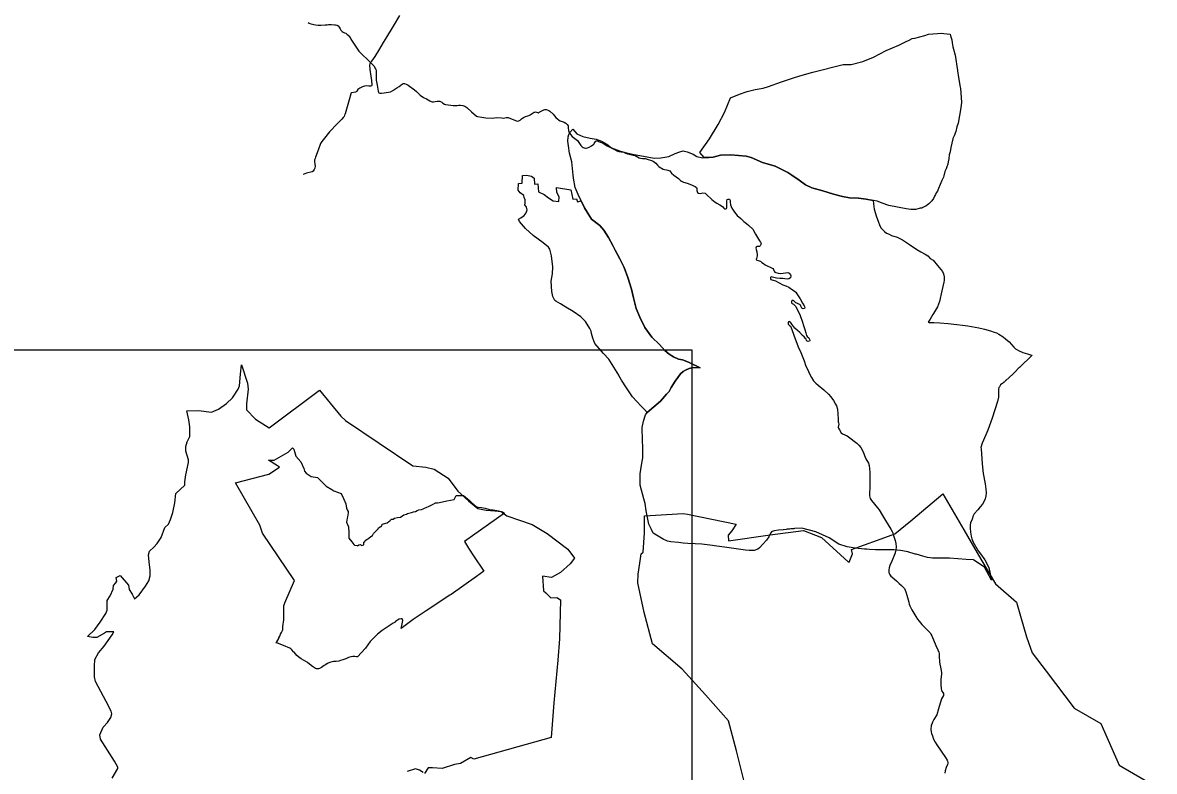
# Model space of a CAD drawing. Extents: x -789162 to -606354, y -1062736 to -945481.
# Drawn here: x -681981 to -668303, y -971363 to -962320 of the extents above; entities that cross this region are included whole.
import ezdxf

# ---------------------------------------------------------------- set-up
doc = ezdxf.new("R2010")
doc.units = 0
for name, color, linetype in [('_Rámeček', 7, 'Continuous'), ('_SIRSI VZTAHY_OP vodnich zdroju II stupne', 7, 'Continuous'), ('_SIRSI VZTAHY_SILNICE II TRIDY_STAV', 7, 'Continuous'), ('_SIRSI VZTAHY_SILNICE III TRIDY_STAV', 7, 'Continuous')]:
    doc.layers.add(name, color=color, linetype=linetype)

msp = doc.modelspace()

# ---------------------------------------------------------------- linework, layer by layer
at = {"layer": '_Rámeček'}
msp.add_lwpolyline([(-673887, -995977), (-673887, -966277), (-694887, -966277), (-694887, -995977)], close=True, dxfattribs=at)
at = {"layer": '_SIRSI VZTAHY_OP vodnich zdroju II stupne'}
for points in [[(-673745, -963950), (-673795, -963888), (-673678, -963722), (-673574, -963551), (-673499, -963405), (-673426, -963228), (-673315, -963185), (-673223, -963152), (-673127, -963125), (-673030, -963109), (-672965, -963090), (-672810, -963036), (-672665, -962988), (-672589, -962960), (-672431, -962916), (-672062, -962826), (-672017, -962827), (-671967, -962825), (-671826, -962789), (-671698, -962736), (-671546, -962655), (-671393, -962591), (-671310, -962550), (-671266, -962532), (-671231, -962512), (-671198, -962505), (-671076, -962473), (-671034, -962460), (-670873, -962448), (-670846, -962451), (-670805, -962456), (-670772, -962460), (-670765, -962477), (-670752, -962527), (-670746, -962563), (-670737, -962613), (-670731, -962639), (-670711, -962714), (-670682, -962897), (-670682, -962900), (-670671, -962983), (-670649, -963098), (-670646, -963116), (-670634, -963280), (-670640, -963348), (-670674, -963535), (-670689, -963579), (-670703, -963636), (-670723, -963685), (-670737, -963719), (-670737, -963721), (-670764, -963829), (-670771, -963881), (-670782, -963918), (-670788, -963963), (-670796, -964001), (-670800, -964027), (-670811, -964061), (-670811, -964063), (-670820, -964086), (-670834, -964117), (-670847, -964168), (-670851, -964187), (-670873, -964225), (-670910, -964324), (-670915, -964331), (-670924, -964353), (-670938, -964376), (-670948, -964395), (-670959, -964414), (-670973, -964445), (-670993, -964471), (-671008, -964488), (-671029, -964506), (-671043, -964519), (-671065, -964536), (-671077, -964542), (-671101, -964552), (-671113, -964559), (-671132, -964562), (-671132, -964562), (-671184, -964576), (-671244, -964575), (-671303, -964569), (-671408, -964549), (-671513, -964527), (-671591, -964501), (-671621, -964489), (-671653, -964477), (-671696, -964469), (-671702, -964468), (-671784, -964450), (-671879, -964441), (-671987, -964434), (-672070, -964421), (-672182, -964390), (-672310, -964350), (-672442, -964316), (-672518, -964278), (-672596, -964223), (-672685, -964162), (-672734, -964128), (-672742, -964124), (-672884, -964055), (-673040, -964010), (-673177, -963950), (-673237, -963931), (-673422, -963915), (-673546, -963922), (-673636, -963946), (-673687, -963949)], [(-675210, -963695), (-675123, -963715), (-675051, -963725), (-674984, -963752), (-674922, -963789), (-674864, -963832), (-674767, -963868), (-674682, -963891), (-674588, -963913), (-674477, -963934), (-674348, -963956), (-674267, -963954), (-674172, -963936), (-674094, -963898), (-674036, -963878), (-673996, -963869), (-673950, -963879), (-673878, -963910), (-673831, -963935), (-673765, -963951), (-673687, -963949), (-673636, -963946), (-673546, -963922), (-673422, -963915), (-673237, -963931), (-673177, -963950), (-673040, -964010), (-672884, -964055), (-672742, -964124), (-672734, -964128), (-672685, -964162), (-672596, -964223), (-672518, -964278), (-672442, -964316), (-672310, -964350), (-672182, -964390), (-672070, -964421), (-671987, -964434), (-671879, -964441), (-671784, -964450), (-671702, -964468), (-671702, -964468), (-671697, -964507), (-671689, -964571), (-671659, -964664), (-671640, -964718), (-671619, -964772), (-671603, -964801), (-671565, -964842), (-671540, -964861), (-671507, -964875), (-671478, -964891), (-671411, -964912), (-671369, -964929), (-671346, -964941), (-671261, -965001), (-671175, -965061), (-671125, -965089), (-671074, -965115), (-671042, -965135), (-671012, -965168), (-670977, -965187), (-670922, -965254), (-670862, -965327), (-670850, -965355), (-670843, -965391), (-670843, -965392), (-670844, -965430), (-670847, -965456), (-670871, -965558), (-670898, -965688), (-670924, -965750), (-670972, -965832), (-670980, -965845), (-671013, -965901), (-671035, -965939), (-671030, -965940), (-670966, -965943), (-670896, -965947), (-670793, -965954), (-670690, -965964), (-670623, -965973), (-670558, -965983), (-670426, -966007), (-670355, -966022), (-670284, -966041), (-670237, -966057), (-670210, -966068), (-670183, -966083), (-670132, -966115), (-670101, -966139), (-670059, -966173), (-670029, -966206), (-670002, -966241), (-669980, -966261), (-669938, -966285), (-669892, -966303), (-669835, -966321), (-669799, -966331), (-669779, -966336), (-669933, -966484), (-669936, -966486), (-669993, -966545), (-670013, -966565), (-670099, -966640), (-670100, -966641), (-670105, -966648), (-670110, -966655), (-670117, -966662), (-670118, -966663), (-670129, -966669), (-670138, -966676), (-670147, -966683), (-670161, -966696), (-670171, -966709), (-670176, -966718), (-670181, -966726), (-670185, -966752), (-670185, -966756), (-670187, -966772), (-670186, -966793), (-670186, -966845), (-670199, -966896), (-670264, -967096), (-670315, -967242), (-670341, -967299), (-670385, -967399), (-670398, -967452), (-670397, -967469), (-670382, -967650), (-670372, -967765), (-670349, -967891), (-670340, -967954), (-670337, -967996), (-670337, -968003), (-670339, -968034), (-670349, -968073), (-670359, -968098), (-670380, -968136), (-670408, -968168), (-670438, -968202), (-670481, -968251), (-670491, -968278), (-670504, -968318), (-670523, -968360), (-670527, -968388), (-670528, -968425), (-670524, -968474), (-670516, -968523), (-670508, -968555), (-670492, -968596), (-670433, -968700), (-670405, -968737), (-670351, -968808), (-670303, -968900), (-670273, -969052), (-670357, -968895), (-670483, -968810), (-670487, -968807), (-670578, -968803), (-670778, -968788), (-670983, -968788), (-671013, -968784), (-671043, -968779), (-671102, -968764), (-671183, -968741), (-671192, -968738), (-671282, -968713), (-671304, -968709), (-671369, -968696), (-671450, -968687), (-671456, -968687), (-671510, -968685), (-671565, -968685), (-671674, -968686), (-671746, -968682), (-671776, -968679), (-671805, -968677), (-671918, -968666), (-672015, -968649), (-672116, -968617), (-672231, -968543), (-672394, -968468), (-672564, -968425), (-672653, -968431), (-672659, -968432), (-672695, -968434), (-672712, -968436), (-672713, -968437), (-672740, -968439), (-672751, -968440), (-672783, -968444), (-672790, -968445), (-672845, -968451), (-672899, -968457), (-672909, -968460), (-672921, -968464), (-672927, -968466), (-672928, -968468), (-672939, -968482), (-672954, -968508), (-672961, -968528), (-672989, -968571), (-673033, -968617), (-673076, -968663), (-673097, -968679), (-673141, -968694), (-673166, -968697), (-673201, -968697), (-673245, -968692), (-673357, -968674), (-673469, -968657), (-673620, -968637), (-673643, -968634), (-673772, -968619), (-673854, -968614), (-673941, -968609), (-673997, -968605), (-674054, -968600), (-674145, -968591), (-674186, -968584), (-674241, -968559), (-674362, -968485), (-674379, -968442), (-674396, -968408), (-674412, -968376), (-674445, -968215), (-674456, -968126), (-674474, -968073), (-674517, -967907), (-674516, -967770), (-674503, -967665), (-674487, -967576), (-674485, -967441), (-674490, -967371), (-674495, -967210), (-674478, -967132), (-674451, -967057), (-674431, -967028), (-674353, -966961), (-674272, -966891), (-674198, -966808), (-674168, -966774), (-674143, -966726), (-674094, -966650), (-674061, -966604), (-674029, -966563), (-673996, -966534), (-673969, -966517), (-673927, -966498), (-673872, -966484), (-673792, -966490), (-673794, -966489), (-673932, -966421), (-674005, -966393), (-674053, -966383), (-674116, -966357), (-674167, -966324), (-674221, -966280), (-674284, -966205), (-674377, -966119), (-674461, -966001), (-674520, -965875), (-674566, -965772), (-674599, -965645), (-674621, -965540), (-674666, -965397), (-674710, -965278), (-674765, -965172), (-674820, -965067), (-674846, -965012), (-674900, -964915), (-674957, -964825), (-675006, -964771), (-675107, -964692), (-675192, -964558), (-675234, -964463), (-675268, -964397), (-675301, -964309), (-675325, -964198), (-675328, -964162), (-675331, -964121), (-675342, -964001), (-675373, -963896), (-675383, -963809), (-675392, -963753), (-675388, -963697), (-675379, -963670), (-675369, -963648), (-675333, -963607), (-675282, -963662)], [(-675756, -964268), (-675746, -964361), (-675677, -964397), (-675627, -964435), (-675567, -964470), (-675500, -964479), (-675495, -964425), (-675523, -964372), (-675530, -964311), (-675357, -964340), (-675331, -964450), (-675288, -964447), (-675276, -964484), (-675230, -964470), (-675192, -964558), (-675107, -964692), (-675006, -964771), (-674957, -964825), (-674900, -964915), (-674846, -965012), (-674820, -965067), (-674765, -965172), (-674710, -965278), (-674666, -965397), (-674621, -965540), (-674599, -965645), (-674566, -965772), (-674520, -965875), (-674461, -966001), (-674377, -966119), (-674284, -966205), (-674221, -966280), (-674167, -966324), (-674116, -966357), (-674053, -966383), (-674005, -966393), (-673932, -966421), (-673794, -966489), (-673792, -966490), (-673872, -966484), (-673927, -966498), (-673969, -966517), (-673996, -966534), (-674029, -966563), (-674061, -966604), (-674094, -966650), (-674143, -966726), (-674168, -966774), (-674198, -966808), (-674272, -966891), (-674353, -966961), (-674431, -967028), (-674464, -966992), (-674507, -966950), (-674610, -966841), (-674682, -966732), (-674744, -966637), (-674774, -966581), (-674777, -966577), (-674897, -966384), (-674961, -966316), (-675066, -966193), (-675091, -966132), (-675104, -966076), (-675110, -966044), (-675124, -966014), (-675178, -965929), (-675235, -965872), (-675327, -965810), (-675416, -965755), (-675480, -965716), (-675535, -965685), (-675537, -965683), (-675547, -965677), (-675555, -965661), (-675555, -965660), (-675556, -965659), (-675571, -965628), (-675585, -965568), (-675588, -965507), (-675589, -965486), (-675594, -965460), (-675592, -965441), (-675578, -965352), (-675574, -965268), (-675590, -965137), (-675611, -965054), (-675625, -965032), (-675688, -964977), (-675812, -964891), (-675903, -964804), (-675977, -964722), (-675989, -964693), (-675961, -964679), (-675921, -964647), (-675896, -964617), (-675883, -964582), (-675893, -964549), (-675910, -964520), (-675909, -964498), (-675906, -964459), (-675921, -964432), (-675922, -964406), (-675967, -964374), (-675990, -964341), (-675988, -964261), (-675942, -964260), (-675939, -964166), (-675893, -964163), (-675830, -964175), (-675800, -964199), (-675796, -964270)], [(-678896, -969779), (-678886, -969759), (-678883, -969751), (-678873, -969729), (-678863, -969706), (-678851, -969685), (-678839, -969663), (-678835, -969650), (-678835, -969614), (-678823, -969532), (-678823, -969364), (-678812, -969329), (-678694, -969057), (-679080, -968486), (-679116, -968388), (-679410, -967876), (-679004, -967773), (-678876, -967688), (-678901, -967672), (-679008, -967603), (-678941, -967605), (-678855, -967555), (-678770, -967509), (-678718, -967455), (-678702, -967473), (-678677, -967555), (-678620, -967623), (-678582, -967705), (-678576, -967737), (-678555, -967759), (-678494, -967802), (-678417, -967814), (-678359, -967869), (-678314, -967919), (-678242, -967957), (-678218, -967975), (-678131, -968006), (-678102, -968069), (-678073, -968133), (-678065, -968183), (-678057, -968203), (-678048, -968223), (-678046, -968242), (-678055, -968290), (-678058, -968304), (-678067, -968352), (-678043, -968410), (-678040, -968479), (-678037, -968547), (-678004, -968590), (-677979, -968621), (-677971, -968632), (-677936, -968636), (-677933, -968639), (-677917, -968627), (-677901, -968624), (-677893, -968628), (-677886, -968633), (-677859, -968627), (-677857, -968593), (-677846, -968586), (-677840, -968575), (-677810, -968556), (-677796, -968547), (-677772, -968524), (-677751, -968512), (-677739, -968491), (-677733, -968482), (-677682, -968433), (-677678, -968423), (-677641, -968396), (-677637, -968381), (-677634, -968378), (-677631, -968375), (-677619, -968371), (-677577, -968361), (-677556, -968346), (-677543, -968335), (-677524, -968318), (-677502, -968318), (-677488, -968304), (-677450, -968296), (-677414, -968294), (-677372, -968266), (-677357, -968261), (-677342, -968256), (-677328, -968247), (-677279, -968235), (-677256, -968228), (-677234, -968222), (-677212, -968212), (-677191, -968203), (-677160, -968200), (-677141, -968191), (-677123, -968183), (-677102, -968174), (-677067, -968159), (-677021, -968137), (-676989, -968121), (-676965, -968119), (-676943, -968114), (-676854, -968096), (-676766, -968078), (-676742, -968029), (-676653, -968031), (-676579, -968090), (-676552, -968119), (-676501, -968163), (-676479, -968170), (-676435, -968176), (-676392, -968182), (-676380, -968187), (-676349, -968196), (-676318, -968205), (-676295, -968203), (-676231, -968214), (-676181, -968229), (-676158, -968246), (-676640, -968588), (-676591, -968665), (-676530, -968760), (-676405, -968946), (-676497, -969009), (-676803, -969226), (-676817, -969234), (-677103, -969424), (-677259, -969530), (-677405, -969636), (-677393, -969582), (-677387, -969540), (-677392, -969520), (-677404, -969520), (-677429, -969525), (-677452, -969537), (-677461, -969544), (-677477, -969558), (-677484, -969563), (-677502, -969572), (-677635, -969663), (-677690, -969704), (-677781, -969794), (-677836, -969874), (-677935, -969978), (-677947, -969978), (-677967, -969974), (-677991, -969977), (-678015, -969980), (-678041, -969987), (-678075, -970002), (-678109, -970015), (-678138, -970025), (-678158, -970030), (-678191, -970034), (-678224, -970037), (-678254, -970043), (-678279, -970050), (-678287, -970055), (-678302, -970063), (-678303, -970063), (-678320, -970075), (-678337, -970086), (-678369, -970109), (-678392, -970122), (-678404, -970123), (-678405, -970123), (-678430, -970125), (-678440, -970120), (-678479, -970095), (-678535, -970052), (-678543, -970045), (-678557, -970036), (-678614, -970004), (-678643, -969983), (-678665, -969963), (-678700, -969925), (-678708, -969917), (-678727, -969895), (-678735, -969886), (-678739, -969882), (-678752, -969874), (-678827, -969844), (-678902, -969815), (-678919, -969812), (-678907, -969799)]]:
    msp.add_lwpolyline(points, close=True, dxfattribs=at)
for points in [[(-680897, -971446), (-680831, -971327), (-680830, -971312), (-680872, -971238), (-681040, -970972), (-681047, -970923), (-681006, -970830), (-680956, -970771), (-680914, -970712), (-680904, -970669), (-680909, -970637), (-680971, -970519), (-681101, -970277), (-681111, -970222), (-681111, -970093), (-681109, -970011), (-681062, -969932), (-680997, -969851), (-680898, -969715), (-680879, -969677), (-680966, -969679), (-680992, -969694), (-681084, -969746), (-681133, -969747), (-681198, -969732), (-681107, -969650), (-681044, -969561), (-680976, -969455), (-680958, -969415), (-680958, -969298), (-680921, -969241), (-680886, -969163), (-680881, -969116), (-680853, -969086), (-680842, -969064), (-680849, -969020), (-680802, -968995), (-680703, -969114), (-680692, -969168), (-680658, -969223), (-680628, -969280), (-680573, -969231), (-680497, -969126), (-680455, -969062), (-680440, -969003), (-680440, -968931), (-680450, -968831), (-680460, -968748), (-680448, -968703), (-680395, -968656), (-680355, -968610), (-680308, -968538), (-680261, -968418), (-680216, -968379), (-680192, -968320), (-680164, -968235), (-680140, -968121), (-680129, -968005), (-680021, -967904), (-680020, -967867), (-680010, -967780), (-679976, -967633), (-679978, -967601), (-680008, -967497), (-680010, -967439), (-679993, -967384), (-679961, -967317), (-679960, -967203), (-679973, -967115), (-679998, -967008), (-679854, -967003), (-679699, -967023), (-679615, -966986), (-679517, -966918), (-679446, -966851), (-679375, -966746), (-679358, -966705), (-679349, -966567), (-679336, -966453), (-679264, -966672), (-679257, -966746), (-679276, -966924), (-679276, -966996), (-679168, -967110), (-679002, -967213), (-678391, -966757), (-678134, -967074), (-678077, -967123), (-677266, -967671), (-677109, -967688), (-677007, -967714), (-676838, -967821), (-676719, -967980), (-676593, -968097), (-676479, -968189), (-676379, -968209), (-676274, -968214), (-676197, -968223), (-676128, -968277), (-675823, -968380), (-675641, -968488), (-675393, -968679), (-675310, -968787), (-675364, -968856), (-675481, -968961), (-675587, -969021), (-675698, -969007), (-675684, -969182), (-675658, -969208), (-675598, -969268), (-675524, -969262), (-675479, -969290), (-675493, -969760), (-675513, -970021), (-675559, -970533), (-675593, -970952), (-676529, -971216), (-676563, -971194), (-676689, -971268), (-676763, -971279), (-676911, -971329), (-677027, -971320), (-677081, -971320), (-677124, -971389)], [(-673256, -971501), (-673353, -971115), (-673448, -970752), (-673729, -970438), (-674011, -970130), (-674369, -969823), (-674470, -969444), (-674546, -969084), (-674543, -968982), (-674520, -968850), (-674504, -968734), (-674481, -968717), (-674464, -968481), (-674464, -968275), (-673997, -968249), (-673946, -968255), (-673358, -968378), (-673410, -968456), (-673452, -968508), (-673448, -968580), (-672945, -968506), (-672545, -968452), (-672324, -968537), (-672003, -968833), (-671993, -968836), (-671950, -968734), (-671965, -968681), (-671650, -968570), (-671440, -968494), (-671247, -968336), (-670861, -968012), (-670606, -968444), (-670399, -968798), (-670222, -969099), (-669968, -969318), (-669922, -969488), (-669847, -969736), (-669780, -969931), (-669609, -970152), (-669271, -970599), (-668950, -970784), (-668729, -971287), (-668303, -971533)], [(-677138, -971377), (-677184, -971349), (-677232, -971332), (-677332, -971366)]]:
    msp.add_lwpolyline(points, dxfattribs=at)
at = {"layer": '_SIRSI VZTAHY_SILNICE II TRIDY_STAV'}
for points in [[(-678528, -962317), (-678517, -962325), (-678496, -962334), (-678477, -962339), (-678460, -962343), (-678443, -962345), (-678408, -962348), (-678375, -962349), (-678325, -962347), (-678301, -962344), (-678284, -962341), (-678264, -962341), (-678246, -962343), (-678213, -962345), (-678199, -962345), (-678180, -962350), (-678168, -962359), (-678157, -962374), (-678143, -962395), (-678134, -962410), (-678126, -962420), (-678118, -962427), (-678108, -962433), (-678089, -962441), (-678076, -962448), (-678059, -962461), (-678046, -962472), (-678035, -962487), (-678020, -962506), (-678013, -962518), (-677965, -962591), (-677942, -962627), (-677927, -962651), (-677917, -962665), (-677887, -962696), (-677801, -962777), (-677778, -962801)], [(-677778, -962801), (-677747, -962829), (-677734, -962846), (-677723, -962865), (-677716, -962879), (-677709, -962895), (-677706, -962911), (-677707, -962990), (-677708, -963014), (-677695, -963074), (-677684, -963147), (-677680, -963161), (-677674, -963168), (-677665, -963172), (-677642, -963171), (-677612, -963168), (-677534, -963154), (-677508, -963140), (-677457, -963107), (-677430, -963090), (-677409, -963073), (-677388, -963058), (-677376, -963054), (-677364, -963054), (-677344, -963061), (-677321, -963073), (-677246, -963130), (-677222, -963153), (-677201, -963173), (-677175, -963194), (-677134, -963222), (-677101, -963241), (-677060, -963264), (-677045, -963271), (-677030, -963276), (-677016, -963276), (-676996, -963272), (-676971, -963267), (-676955, -963266), (-676939, -963269), (-676916, -963280), (-676902, -963291), (-676884, -963303), (-676869, -963309), (-676807, -963318), (-676778, -963321), (-676731, -963319), (-676707, -963318), (-676688, -963318), (-676661, -963322), (-676635, -963328), (-676623, -963335), (-676613, -963344), (-676556, -963397), (-676494, -963448), (-676482, -963454), (-676430, -963462), (-676381, -963468), (-676304, -963472), (-676249, -963467), (-676193, -963470), (-676170, -963473), (-676135, -963466), (-676126, -963465), (-676114, -963467), (-676064, -963487), (-676010, -963507), (-675994, -963511), (-675982, -963507), (-675966, -963498), (-675952, -963483), (-675926, -963466), (-675904, -963455), (-675874, -963446), (-675861, -963440), (-675847, -963434), (-675797, -963402), (-675790, -963399), (-675782, -963398), (-675769, -963402), (-675758, -963406), (-675750, -963407), (-675736, -963401), (-675683, -963374), (-675668, -963370), (-675655, -963369), (-675640, -963371), (-675623, -963380), (-675609, -963390), (-675568, -963426), (-675536, -963465), (-675514, -963486), (-675504, -963494), (-675486, -963504), (-675434, -963523), (-675416, -963532), (-675398, -963549), (-675389, -963565), (-675386, -963592), (-675383, -963622), (-675375, -963645), (-675358, -963671), (-675338, -963693), (-675323, -963708), (-675289, -963730), (-675276, -963743), (-675234, -963803), (-675227, -963813), (-675218, -963821), (-675207, -963828), (-675195, -963832), (-675179, -963835), (-675168, -963834), (-675152, -963830), (-675134, -963824), (-675106, -963807), (-675089, -963795), (-675079, -963787), (-675074, -963780), (-675067, -963766), (-675059, -963757), (-675049, -963749), (-675040, -963746), (-675028, -963748), (-675019, -963754), (-675007, -963759), (-674974, -963773), (-674917, -963806), (-674829, -963853), (-674799, -963867), (-674775, -963874), (-674747, -963879), (-674729, -963879), (-674711, -963885), (-674692, -963894), (-674671, -963904), (-674652, -963910), (-674619, -963915), (-674600, -963919), (-674576, -963925), (-674528, -963952), (-674513, -963958), (-674489, -963962), (-674472, -963960), (-674455, -963962), (-674420, -963972), (-674391, -963981), (-674362, -963993), (-674343, -964004), (-674328, -964015), (-674307, -964040), (-674292, -964057), (-674277, -964069), (-674258, -964079), (-674240, -964089), (-674222, -964094), (-674201, -964099), (-674182, -964101), (-674172, -964104), (-674160, -964109), (-674152, -964122), (-674140, -964137), (-674110, -964160), (-674055, -964201), (-674030, -964228), (-674016, -964236), (-673992, -964246), (-673951, -964258), (-673916, -964272), (-673851, -964298), (-673837, -964309), (-673832, -964318), (-673833, -964348), (-673830, -964359), (-673824, -964370), (-673812, -964381), (-673793, -964383), (-673758, -964376), (-673733, -964381), (-673718, -964393), (-673652, -964454), (-673612, -964488), (-673592, -964501), (-673556, -964521), (-673534, -964533), (-673520, -964544), (-673508, -964561), (-673496, -964570), (-673483, -964567), (-673475, -964563), (-673471, -964555), (-673470, -964537), (-673471, -964514), (-673470, -964492), (-673469, -964471), (-673465, -964456), (-673453, -964451), (-673436, -964453), (-673428, -964466), (-673428, -964489), (-673424, -964520), (-673410, -964559), (-673379, -964610), (-673343, -964649), (-673302, -964687), (-673265, -964720), (-673233, -964747), (-673202, -964771), (-673155, -964815), (-673122, -964873), (-673074, -964954), (-673062, -964971), (-673055, -964989), (-673057, -965000), (-673066, -965015), (-673077, -965022), (-673105, -965025), (-673114, -965032), (-673118, -965044), (-673108, -965088), (-673103, -965124), (-673103, -965137), (-673113, -965170), (-673114, -965182), (-673106, -965189), (-673063, -965201), (-673047, -965215), (-673028, -965230), (-673008, -965245), (-672920, -965283), (-672910, -965290), (-672905, -965301), (-672898, -965322), (-672890, -965333), (-672878, -965339), (-672850, -965346), (-672817, -965350), (-672787, -965347), (-672734, -965339), (-672716, -965345), (-672701, -965364), (-672696, -965379), (-672701, -965402), (-672720, -965415), (-672742, -965418), (-672770, -965412), (-672792, -965409), (-672829, -965409), (-672871, -965405), (-672916, -965394), (-672935, -965391), (-672942, -965399), (-672943, -965411), (-672938, -965421), (-672925, -965426), (-672910, -965429), (-672883, -965439), (-672791, -965488), (-672758, -965499), (-672722, -965515), (-672678, -965546), (-672658, -965558), (-672637, -965575), (-672622, -965594), (-672609, -965618), (-672584, -965656), (-672556, -965707), (-672537, -965740), (-672528, -965758), (-672532, -965774), (-672548, -965777), (-672564, -965768), (-672574, -965743), (-672581, -965731), (-672588, -965725), (-672598, -965719), (-672622, -965709), (-672634, -965702), (-672661, -965678), (-672669, -965674), (-672678, -965675), (-672688, -965685), (-672689, -965694), (-672689, -965703), (-672682, -965711), (-672664, -965720), (-672655, -965727), (-672637, -965749), (-672583, -965858), (-672554, -965936), (-672544, -965976), (-672528, -966027), (-672517, -966066), (-672508, -966098), (-672499, -966111), (-672478, -966128), (-672469, -966141), (-672467, -966158), (-672472, -966166), (-672487, -966169), (-672498, -966166), (-672505, -966157), (-672512, -966143), (-672520, -966133), (-672536, -966116), (-672556, -966097), (-672589, -966064), (-672615, -966039), (-672649, -966008), (-672685, -965962), (-672700, -965939), (-672707, -965932), (-672715, -965931), (-672723, -965934), (-672729, -965944), (-672730, -965952), (-672727, -965963), (-672713, -965976), (-672702, -965987), (-672686, -966025), (-672659, -966096), (-672608, -966234), (-672576, -966305), (-672537, -966403), (-672513, -966468), (-672500, -966495), (-672466, -966569), (-672446, -966605), (-672421, -966645), (-672394, -966674), (-672366, -966700), (-672299, -966753), (-672241, -966807), (-672211, -966839), (-672182, -966882), (-672155, -966926), (-672143, -966948), (-672131, -966989), (-672127, -967045), (-672125, -967107), (-672124, -967140), (-672121, -967155), (-672118, -967171), (-672126, -967207), (-672122, -967219), (-672110, -967237), (-672087, -967272), (-672073, -967287), (-672016, -967312), (-672000, -967321), (-671900, -967398), (-671887, -967409), (-671873, -967424), (-671851, -967453), (-671832, -967487), (-671818, -967517), (-671798, -967567), (-671788, -967586), (-671759, -967641), (-671751, -967670), (-671745, -967709), (-671742, -967749), (-671742, -967802), (-671743, -967923), (-671746, -968020), (-671745, -968035), (-671742, -968051), (-671736, -968068), (-671723, -968090), (-671647, -968180), (-671629, -968205), (-671587, -968274), (-671552, -968332), (-671489, -968437), (-671473, -968464), (-671465, -968482), (-671458, -968500), (-671437, -968573), (-671428, -968610), (-671424, -968651), (-671426, -968692), (-671430, -968709), (-671440, -968735), (-671477, -968824), (-671499, -968878), (-671507, -968903), (-671512, -968930), (-671512, -968944), (-671511, -968961), (-671508, -968970), (-671503, -968980), (-671495, -968993), (-671486, -969005), (-671472, -969018), (-671420, -969062), (-671386, -969092), (-671357, -969116), (-671346, -969128), (-671332, -969145), (-671324, -969156), (-671315, -969173), (-671307, -969193), (-671293, -969236), (-671272, -969321), (-671265, -969343), (-671258, -969363), (-671247, -969387), (-671234, -969413), (-671222, -969432), (-671184, -969494), (-671164, -969523), (-671145, -969548), (-671112, -969587), (-671045, -969658), (-671020, -969682), (-671013, -969690), (-671003, -969705), (-670992, -969727), (-670943, -969842), (-670921, -969894), (-670908, -969924), (-670904, -969938), (-670902, -969954), (-670902, -969976), (-670901, -970040), (-670897, -970066), (-670889, -970105), (-670880, -970145), (-670875, -970174), (-670875, -970189), (-670882, -970250), (-670885, -970282), (-670885, -970314), (-670881, -970366), (-670877, -970382), (-670870, -970396), (-670860, -970410), (-670852, -970423), (-670851, -970432), (-670852, -970445), (-670862, -970466), (-670874, -970487), (-670883, -970514), (-670892, -970540), (-670911, -970607), (-670931, -970681), (-670967, -970736), (-670983, -970767), (-670994, -970792), (-670999, -970806), (-671001, -970823), (-671003, -970841), (-671003, -970858), (-671001, -970885), (-670995, -970906), (-670985, -970935), (-670970, -970973), (-670950, -971012), (-670930, -971044), (-670828, -971197), (-670808, -971226), (-670802, -971241), (-670798, -971254), (-670798, -971264), (-670802, -971280), (-670817, -971318), (-670830, -971356), (-670836, -971385)]]:
    msp.add_lwpolyline(points, dxfattribs=at)
at = {"layer": '_SIRSI VZTAHY_SILNICE III TRIDY_STAV'}
for points in [[(-677778, -962801), (-677762, -962784), (-677722, -962728), (-677677, -962656), (-677619, -962560), (-677580, -962494), (-677500, -962364), (-677422, -962232)], [(-677778, -962801), (-677786, -962816), (-677787, -962834), (-677783, -962884), (-677774, -962965), (-677765, -963020), (-677760, -963070), (-677761, -963079), (-677765, -963083), (-677776, -963087), (-677796, -963086), (-677823, -963083), (-677849, -963086), (-677875, -963096), (-677907, -963112), (-677929, -963127), (-677936, -963138), (-677941, -963150), (-677948, -963155), (-677959, -963159), (-678007, -963166), (-678013, -963171), (-678015, -963181), (-678034, -963250), (-678074, -963393), (-678082, -963420), (-678089, -963437), (-678095, -963452), (-678107, -963466), (-678124, -963485), (-678181, -963542), (-678271, -963638), (-678333, -963716), (-678364, -963754), (-678379, -963781), (-678407, -963861), (-678441, -963945), (-678446, -963960), (-678452, -963977), (-678453, -963992), (-678449, -964032), (-678444, -964054), (-678448, -964076), (-678456, -964092), (-678471, -964112), (-678482, -964121), (-678551, -964137), (-678590, -964152), (-678590, -964152)]]:
    msp.add_lwpolyline(points, dxfattribs=at)

doc.saveas('drawing.dxf')
